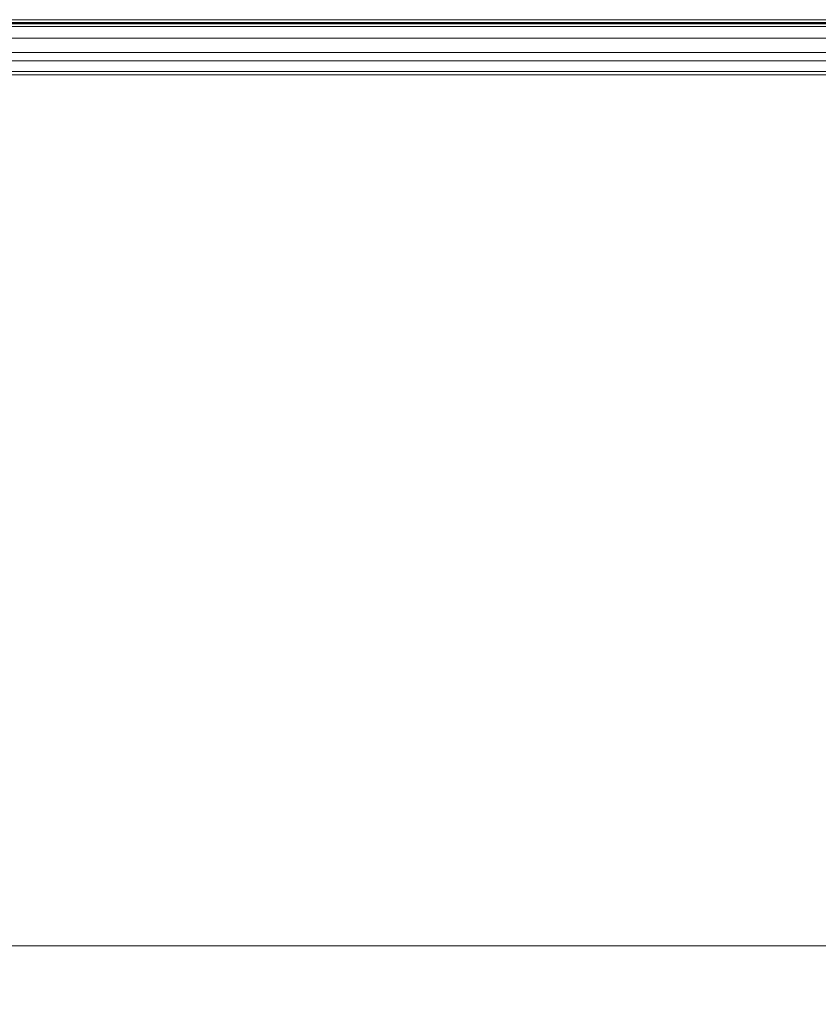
# Model space of a CAD drawing. Header units: millimetres. Extents: x 0 to 1118, y 0 to 864.
# Tile 306 of 390: x 946 to 981, y 344 to 386. Entities that reach past the tile are written whole.
import ezdxf

# ---------------------------------------------------------------- set-up
doc = ezdxf.new("R2010")
doc.units = ezdxf.units.MM
doc.styles.add('SLDTEXTSTYLE0', font='TXT', dxfattribs={"width": 0.605})
doc.dimstyles.new('SLDDIMSTYLE5', dxfattribs={"dimtxt": 3.175, "dimasz": 3.302, "dimexe": 0, "dimexo": 0.0625, "dimgap": 0.79375, "dimtad": 0, "dimtih": 1, "dimtoh": 1, "dimlfac": 4, "dimrnd": 1e-09, "dimzin": 4, "dimdsep": 46, "dimtxsty": 'SLDTEXTSTYLE0', "dimsah": 1, "dimcen": 0.09, "dimadec": 0, "dimazin": 1, "dimtfac": 1, "dimtofl": 0, "dimtmove": 0, "dimatfit": 3, "dimfxl": 1, "dimfrac": 2, "dimtolj": 1, "dimtzin": 12, "dimarcsym": 0})

# ---------------------------------------------------------------- blocks, each defined once
blk = doc.blocks.new('_D_19')
at = {"color": 7, "linetype": 'Continuous', "lineweight": 0}
for p, q in [((1014.794, 382.696), (1014.794, 344.453)), ((793.669, 358.501), (793.669, 344.453)), ((793.669, 346.053), (897.562, 346.053)), ((1014.794, 346.053), (910.902, 346.053))]:
    blk.add_line(p, q, dxfattribs=at)
for points in [[(793.669, 346.053), (796.971, 345.545), (796.971, 346.561)], [(1014.794, 346.053), (1011.492, 346.561), (1011.492, 345.545)]]:
    blk.add_solid(points, dxfattribs=at)
at = {"color": 7, "linetype": 'Continuous', "lineweight": 0, "insert": (897.562, 347.709), "char_height": 3.175, "attachment_point": 1, "style": 'SLDTEXTSTYLE0'}
blk.add_mtext('884.50', dxfattribs=at)

msp = doc.modelspace()

# ---------------------------------------------------------------- linework, layer by layer
at = {"color": 7, "linetype": 'Continuous', "lineweight": 15}
for p, q in [((1003.4144, 385.5565), (797.6743, 385.5565)), ((798.4569, 385.4011), (1002.6319, 385.4011)), ((798.4569, 383.3386), (1002.6319, 383.3386))]:
    msp.add_line(p, q, dxfattribs=at)
at = {"color": 9, "linetype": 'Continuous', "lineweight": 0}
for p, q in [((797.6815, 385.699), (1003.4072, 385.699)), ((1003.4072, 385.574), (797.6815, 385.574)), ((798.4569, 385.5261), (1002.6319, 385.5261)), ((798.4569, 384.9011), (1002.6319, 384.9011)), ((798.4569, 384.2957), (1002.6319, 384.2957)), ((798.4569, 383.9422), (1002.6319, 383.9422)), ((798.4569, 383.4851), (1002.6319, 383.4851))]:
    msp.add_line(p, q, dxfattribs=at)

# ---------------------------------------------------------------- dimensions: what is measured, and where the dimension line sits
at = {"color": 7, "linetype": 'Continuous', "lineweight": 0}
dim = msp.add_linear_dim(base=(1014.7944, 346.053), p1=(793.6694, 360.1008), p2=(1014.7944, 384.2958), dimstyle='SLDDIMSTYLE5', dxfattribs=at)
dim.commit()
dim.dimension.update_dxf_attribs({"geometry": '_D_19', "text_midpoint": (904.2319, 346.053), "dimtype": 160})

doc.saveas('drawing.dxf')
